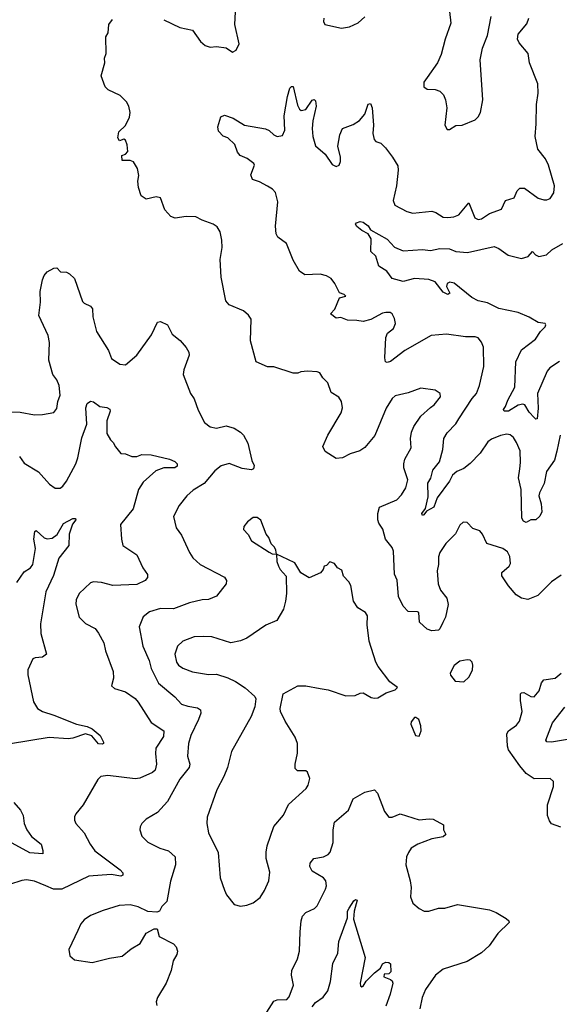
# Model space of a CAD drawing. Extents: x 2133489 to 2292442, y 756223 to 916462.
# Tile 276 of 463: x 2220722 to 2224103, y 875572 to 881736. Entities that reach past the tile are written whole.
import ezdxf

# ---------------------------------------------------------------- set-up
doc = ezdxf.new("R2010")
doc.units = 0

msp = doc.modelspace()

# ---------------------------------------------------------------- linework, layer by layer
at = {"layer": '0CON20XD'}
for points in [[(2223398, 881935), (2223424, 881715), (2223387.5, 881615), (2223362.3, 881517.7), (2223340, 881465), (2223275, 881373.3), (2223253.8, 881345), (2223253.3, 881315), (2223275, 881302), (2223325, 881299.2), (2223355, 881289.2), (2223377.5, 881265), (2223390.8, 881235), (2223399.2, 881185), (2223386.2, 881075), (2223399.3, 881049.3), (2223415, 881048.8), (2223455, 881073.8), (2223495, 881076.7), (2223575, 881110), (2223595, 881127.5), (2223610, 881155), (2223623.8, 881235), (2223607.1, 881485), (2223621.7, 881558.3), (2223652.3, 881637.7), (2223675.8, 881755)], [(2221626, 881736), (2221725, 881686.2), (2221805, 881671.2), (2221855, 881600), (2221885, 881573.8), (2221915, 881563.8), (2221955, 881567.5), (2222015, 881560), (2222055, 881532.5), (2222077.5, 881545), (2222096.7, 881585), (2222070.6, 881705), (2222073.1, 881785)], [(2223295, 879309.2), (2223318.8, 879325), (2223358, 879375), (2223356.1, 879396.1), (2223325, 879417.5), (2223235, 879428.8), (2223155, 879400), (2223075, 879380.6), (2223055.6, 879365), (2223017.9, 879305), (2222946.3, 879133.6), (2222885, 879058.1), (2222852.9, 879037.1), (2222792.7, 879017.3), (2222745, 878992.2), (2222705, 878988.9), (2222635, 879032.9), (2222620.5, 879065), (2222653.1, 879135), (2222736.5, 879275), (2222745.5, 879305.5), (2222738.6, 879345), (2222722.1, 879372.1), (2222673.1, 879403.1), (2222653.2, 879463.2), (2222621.2, 879495), (2222603.3, 879525), (2222585, 879532), (2222525, 879536), (2222482.5, 879532.5), (2222465, 879524.2), (2222435, 879522.5), (2222315, 879562.5), (2222275, 879562), (2222203.2, 879593.2), (2222167.5, 879725), (2222171.7, 879861.7), (2222156.4, 879886.4), (2222125, 879912.5), (2222035, 879951.2), (2222014.2, 879975), (2221984.2, 880125), (2221978.6, 880235), (2221989.7, 880310.3), (2221989.2, 880355), (2221977.3, 880407.3), (2221958.8, 880438.8), (2221935, 880456.2), (2221865, 880480), (2221825, 880501.2), (2221765.8, 880504.2), (2221695.7, 880494.3), (2221668.8, 880505), (2221632, 880545), (2221605, 880620), (2221576.1, 880626.1), (2221515, 880612), (2221483.2, 880633.2), (2221466, 880685), (2221462.5, 880725), (2221468.8, 880761.2), (2221459.4, 880805), (2221435, 880845.6), (2221415, 880855.5), (2221363.3, 880855), (2221362.5, 880885), (2221385, 880894.2), (2221399.1, 880910.9), (2221395, 880952.5), (2221385, 880982.5), (2221375, 880987.5), (2221348.3, 880978.3), (2221337, 880997), (2221343.3, 881035), (2221385.8, 881074.2), (2221410.8, 881125), (2221414.4, 881155), (2221405.5, 881195.5), (2221391.1, 881221.1), (2221350.9, 881260.9), (2221275.9, 881295.9), (2221256.7, 881315), (2221233.3, 881385), (2221255.8, 881465), (2221254.2, 881495), (2221264, 881525), (2221261.7, 881628.3), (2221277, 881653), (2221281.2, 881705), (2221302.7, 881737.3)], [(2224107.3, 879135), (2224088.2, 879035), (2224072.4, 878977.6), (2224023, 878907), (2224007.6, 878832.4), (2223978, 878775), (2223974.6, 878755), (2223989.4, 878705), (2223993.8, 878655), (2223981.9, 878628.1), (2223955, 878604.2), (2223925, 878606), (2223895, 878588.5), (2223877.7, 878597.7), (2223868.9, 878615), (2223864.6, 878794.6), (2223847.9, 878867.9), (2223855, 878923.8), (2223860, 878965), (2223856.7, 879036.7), (2223835, 879090), (2223815, 879121.4), (2223795, 879137.8), (2223775, 879141.5), (2223735, 879133.6), (2223678.9, 879111.1), (2223656, 879094), (2223608, 879022), (2223545, 878958.2), (2223505, 878927.3), (2223461.7, 878908.3), (2223434.4, 878885), (2223415, 878847.1), (2223337.4, 878742.6), (2223316.2, 878685), (2223270.9, 878659.1), (2223255, 878636.2), (2223245, 878632), (2223241.4, 878645), (2223264.5, 878675.5), (2223280.5, 878749.5), (2223278.9, 878835), (2223298.8, 878865), (2223311.5, 878915), (2223351.5, 878968.5), (2223372.1, 879045), (2223380.4, 879115), (2223401.3, 879148.7), (2223455, 879206.9), (2223472.8, 879237.3), (2223555.9, 879364.1), (2223583.5, 879395), (2223603.5, 879445), (2223630.6, 879565), (2223627.5, 879685), (2223615, 879716.7), (2223595, 879743.8), (2223575, 879750.8), (2223515, 879750.6), (2223396.9, 879766.9), (2223300.5, 879759.5), (2223135, 879664.5), (2223045, 879596.9), (2223025, 879590), (2223013.8, 879593.8), (2223008.8, 879618.8), (2223015, 879747.5), (2223026.3, 879773.7), (2223065, 879803.8), (2223076.5, 879835), (2223071.1, 879865), (2223055.7, 879895), (2223042.6, 879902.6), (2223015, 879902.9), (2222995, 879898.2), (2222921.8, 879858.2), (2222875, 879846.9), (2222833.8, 879853.8), (2222775.7, 879855.7), (2222735, 879871.2), (2222705, 879866.7), (2222670, 879895), (2222697, 879923), (2222725, 879994.3), (2222765.4, 880005), (2222755.6, 880015), (2222726, 880026), (2222696.9, 880085), (2222673.1, 880115), (2222645, 880132.1), (2222605, 880142.9), (2222508.1, 880138.1), (2222475, 880161.2), (2222435, 880231.2), (2222393.3, 880335), (2222338.6, 880375), (2222329.2, 880395), (2222323.9, 880443.9), (2222339.2, 880595), (2222324.2, 880654.2), (2222306.7, 880675), (2222275, 880693.8), (2222225, 880720.8), (2222181.2, 880735), (2222170, 880765), (2222193.3, 880825), (2222188.8, 880835), (2222146.2, 880866.2), (2222103.8, 880885), (2222087, 880907), (2222070.8, 880955), (2222026.3, 880996.3), (2221996, 881006), (2221968.5, 881038.5), (2221963.3, 881065), (2221982.6, 881127.4), (2222005, 881137.7), (2222060.3, 881120.2), (2222130, 881075), (2222262.4, 881052.4), (2222285, 881042.5), (2222315, 881014.2), (2222335, 881004), (2222368.3, 881011.7), (2222384, 881045), (2222378.5, 881135), (2222399.1, 881255), (2222415, 881307.5), (2222425, 881317.5), (2222435, 881317.5), (2222461.7, 881201.7), (2222474.2, 881175), (2222485, 881167.5), (2222515.5, 881174.5), (2222555, 881231.2), (2222566.4, 881236.4), (2222575, 881227.5), (2222579.6, 881195), (2222558.2, 881101.8), (2222555.3, 881055), (2222558.4, 881005), (2222575.4, 880945.4), (2222635, 880893.8), (2222680.5, 880830.5), (2222705, 880816.7), (2222723.9, 880826.1), (2222732.3, 880847.7), (2222732.5, 880875), (2222714.3, 880945), (2222728.6, 881015), (2222745, 881053.8), (2222810.3, 881079.7), (2222852, 881105), (2222884.5, 881145.5), (2222905, 881206.7), (2222920.7, 881210.7), (2222931.4, 881185), (2222937.7, 881075), (2222933.8, 881023.8), (2222942, 880985), (2222953.9, 880973.9), (2222985, 880963.3), (2223013.9, 880933.9), (2223058.8, 880875), (2223090.3, 880820.3), (2223092.9, 880795), (2223082.7, 880695), (2223061.9, 880605), (2223072.5, 880575), (2223148.6, 880535), (2223184.8, 880524.8), (2223305, 880536.7), (2223328.9, 880528.9), (2223375, 880500.5), (2223405, 880498.2), (2223442.6, 880502.6), (2223472.5, 880515), (2223535, 880590), (2223574.6, 880494.6), (2223595, 880484.4), (2223615, 880488.5), (2223665, 880522.7), (2223740.5, 880549.5), (2223766.1, 880603.9), (2223819.5, 880620.5), (2223838, 880665), (2223855, 880682), (2223885, 880681.2), (2223969.5, 880619.5), (2224005, 880608), (2224025, 880608), (2224045, 880616.2), (2224067.9, 880652.1), (2224072.2, 880695), (2224034.3, 880825), (2224015.7, 880865), (2223968.1, 880925), (2223950.8, 881005), (2223958.9, 881085), (2223959.6, 881205), (2223969.5, 881275), (2223967.8, 881335), (2223915.8, 881465), (2223907.1, 881525), (2223852.1, 881592.1), (2223841.1, 881615), (2223845.7, 881645), (2223899.2, 881710.8)], [(2222628, 881745), (2222626.2, 881725), (2222633.3, 881705), (2222737.7, 881682.3), (2222788.3, 881691.7), (2222843.4, 881716.6), (2222885, 881754.2)], [(2223899.2, 881710.8), (2223911.2, 881745)], [(2222835, 880442), (2222826.2, 880455), (2222832.5, 880465), (2222855, 880472), (2222875, 880467.5), (2222905.8, 880445), (2222920, 880420), (2223025, 880361.1), (2223071.1, 880311.1), (2223125, 880288.1), (2223245, 880297.1), (2223295, 880291.9), (2223355, 880304), (2223415, 880301.9), (2223455, 880285.6), (2223527.6, 880277.6), (2223695, 880315.5), (2223725, 880304.5), (2223781.5, 880261.5), (2223865, 880241.3), (2223907.4, 880252.6), (2223935, 880285.8), (2223953.6, 880263.6), (2223975, 880254.3), (2224023.3, 880265), (2224056.2, 880295), (2224125, 880334)], [(2224104.3, 879595.7), (2224043.6, 879556.4), (2224026.4, 879535), (2223966.2, 879395), (2223970, 879305), (2223965, 879236.7), (2223955, 879236), (2223945, 879245.7), (2223915, 879278.6), (2223886.2, 879325), (2223875, 879330), (2223845, 879323.3), (2223785, 879284.6), (2223756.7, 879285), (2223752.5, 879295), (2223766.5, 879315), (2223779.6, 879355), (2223824.4, 879435), (2223830, 879595), (2223865, 879670), (2223954.2, 879735.7), (2223985.5, 879784.5), (2224015, 879812.5), (2224018.8, 879825), (2224013.6, 879833.6), (2223970.5, 879840.5), (2223915, 879874.4), (2223845, 879903.6), (2223725, 879928.6), (2223653, 879963), (2223595, 879976.2), (2223555, 879996.7), (2223445, 880086.5), (2223416.3, 880093.7), (2223400.6, 880085), (2223396.9, 880065), (2223416.2, 880025), (2223405, 880016.7), (2223375, 880031.2), (2223325, 880094.2), (2223285, 880109.5), (2223195, 880115.5), (2223125, 880097.9), (2223055.4, 880115.4), (2223021.9, 880161.9), (2222972.7, 880192.7), (2222953.8, 880255), (2222922.5, 880285), (2222923.2, 880363.2), (2222906.2, 880396.2), (2222865, 880416.9), (2222835, 880442)], [(2220635, 879280.6), (2220725, 879279.2), (2220815, 879262), (2220865, 879263.8), (2220935, 879276.7), (2220955, 879302.5), (2220961.4, 879345), (2220975.6, 879385), (2220969.4, 879445), (2220955, 879481.2), (2220928.8, 879515), (2220904, 879605), (2220908.1, 879715), (2220899.8, 879759.8), (2220841.4, 879885), (2220851.7, 879968.3), (2220849.4, 880035), (2220865, 880107.5), (2220876.2, 880135), (2220895, 880156.7), (2220935, 880180), (2220955, 880182.5), (2220978.3, 880158.3), (2221015, 880155.8), (2221035, 880145.7), (2221065.8, 880115.8), (2221115, 879971.9), (2221125, 879961.1), (2221165, 879942.5), (2221177.1, 879925), (2221179.2, 879875), (2221204, 879785), (2221278.8, 879665), (2221298, 879615), (2221348.7, 879578.7), (2221385.5, 879574.5), (2221455.6, 879635), (2221547.8, 879762.2), (2221585, 879842.5), (2221605, 879846.7), (2221647.5, 879825), (2221677.7, 879767.7), (2221727, 879727), (2221765, 879683.3), (2221781.2, 879655), (2221783.8, 879635), (2221751.4, 879545), (2221747.1, 879515), (2221792, 879395), (2221815, 879362.5), (2221839.3, 879290.7), (2221879.2, 879215), (2221915, 879187.5), (2221955, 879178.1), (2222015, 879194.4), (2222065, 879178.2), (2222105, 879154.4), (2222124.6, 879134.6), (2222151.5, 879085), (2222176.9, 878976.9), (2222190, 878945), (2222186.7, 878925), (2222175, 878918), (2222115, 878927.3), (2222035, 878958.1), (2221985, 878942.9), (2221945, 878912.5), (2221877.8, 878832.2), (2221808.6, 878791.4), (2221770, 878755), (2221722, 878695), (2221686, 878625), (2221702.9, 878555), (2221735, 878508.8), (2221785, 878400), (2221807, 878367), (2221853.3, 878325), (2222005, 878245.8), (2222018, 878225), (2222016, 878205)], [(2220720.9, 879000.9), (2220749.8, 878959.8), (2220840.8, 878905), (2220908.3, 878828.3), (2220945, 878804), (2220975, 878804.2), (2220993.2, 878816.8), (2221015, 878848), (2221074.2, 878955.8), (2221087.2, 878992.8), (2221111.9, 879118.1), (2221143.5, 879205), (2221136, 879306), (2221145, 879333.3), (2221165, 879348.8), (2221185, 879343.3), (2221224.5, 879314.5), (2221268.7, 879308.7), (2221287.1, 879297.1), (2221288.5, 879285), (2221267.3, 879225), (2221268.6, 879145), (2221290, 879105), (2221308.3, 879088.3), (2221321.7, 879061.7), (2221355, 879020), (2221385, 879017.5), (2221425, 879001.2), (2221455, 879002), (2221486.4, 879013.6), (2221545, 879011.9), (2221661.2, 878985), (2221695, 878970.8), (2221708.8, 878955), (2221708.3, 878941.7), (2221695, 878931.1), (2221625, 878930.8), (2221575, 878911.8), (2221495, 878840), (2221465.4, 878795), (2221432.1, 878675), (2221354.5, 878575), (2221360, 878485), (2221368.8, 878445), (2221455.8, 878385.8), (2221493.8, 878305), (2221522.9, 878262.9), (2221522.9, 878245), (2221508.6, 878225), (2221455, 878200), (2221305, 878193.6), (2221235, 878212.2), (2221185, 878216.9), (2221165, 878211.4), (2221094.3, 878145), (2221075.8, 878105), (2221073, 878077), (2221094.2, 877995), (2221135, 877957.1), (2221195, 877924), (2221216.4, 877896.4), (2221248.6, 877835), (2221259.4, 877785), (2221308, 877655), (2221308.8, 877615), (2221296.7, 877565), (2221315, 877550), (2221385, 877527.8), (2221445, 877486.5), (2221465, 877464.2), (2221545.4, 877335.4), (2221624.4, 877285), (2221622.2, 877247.8), (2221574.2, 877175), (2221572.7, 877142.7), (2221580, 877075), (2221571.1, 877038.9), (2221555, 877023.1), (2221475, 876987.3), (2221445, 876982.9), (2221275, 877004.4), (2221230.8, 876999.2), (2221211.2, 876978.8), (2221119.7, 876820.3), (2221074.4, 876765.6), (2221065.8, 876745), (2221064.3, 876725), (2221072.9, 876705), (2221125, 876645.8), (2221162.5, 876575), (2221193.5, 876533.5), (2221351.4, 876415), (2221368, 876395), (2221368.8, 876381.2), (2221355, 876374.4), (2221295, 876384.7), (2221155, 876374.6), (2220985, 876293.5), (2220933.6, 876293.6), (2220885, 876314.3), (2220815, 876344.2), (2220765, 876352), (2220735, 876348), (2220657.7, 876322.3)], [(2224115, 878257.8), (2224053, 878217), (2223968.7, 878131.3), (2223905, 878105.6), (2223865, 878114.4), (2223832.5, 878135), (2223785, 878191.2), (2223742.5, 878255), (2223743.8, 878275), (2223789.2, 878315), (2223797.9, 878332.1), (2223792.3, 878375), (2223777.3, 878405), (2223749.2, 878425), (2223647.8, 878457.8), (2223621.4, 878515), (2223605, 878535.8), (2223561.9, 878551.9), (2223525, 878588), (2223499.7, 878590.3), (2223479.3, 878570.7), (2223451.7, 878518.3), (2223392.2, 878457.8), (2223355, 878400), (2223345.7, 878374.3), (2223345.6, 878325), (2223337.5, 878285), (2223342.9, 878205), (2223359.2, 878165), (2223398, 878115), (2223407.5, 878075), (2223390, 877995), (2223373.3, 877963.3), (2223355, 877922.5), (2223345, 877913.8), (2223305, 877910), (2223275, 877920), (2223226.7, 877965), (2223222.5, 878025), (2223215, 878030), (2223155, 878031.2), (2223124.5, 878064.5), (2223095.8, 878125), (2223086.7, 878226.7), (2223070, 878265), (2223065, 878408.8), (2223055, 878431.4), (2223014.6, 878485), (2222997.3, 878547.3), (2222971.8, 878585), (2222966.1, 878605), (2222966.2, 878645), (2222976.6, 878683.4), (2223085, 878730.6), (2223115, 878761.9), (2223140.5, 878805), (2223154.5, 878855), (2223129.8, 878929.8), (2223127.8, 878955), (2223135.6, 878985), (2223175.6, 879055), (2223169.6, 879115), (2223176.4, 879153.6), (2223190.7, 879189.3), (2223235.5, 879254.5), (2223295, 879309.2)], [(2220705, 878213.1), (2220750.9, 878279.1), (2220790.6, 878305), (2220805.3, 878324.7), (2220820, 878425), (2220810.6, 878485), (2220817.5, 878532.5), (2220825, 878537.5), (2220875, 878492.5), (2220895, 878485.5), (2220925, 878489.5), (2220957, 878513), (2220997.2, 878582.8), (2221055, 878613.8), (2221072.5, 878612.5), (2221073.3, 878605), (2221052.2, 878577.8), (2221031.8, 878515), (2221030, 878445), (2220966.9, 878365), (2220933.4, 878256.6), (2220885, 878153.8), (2220851.8, 877955), (2220853.6, 877893.6), (2220890, 877765), (2220864.3, 877745.7), (2220817.9, 877742.1), (2220805, 877735.8), (2220773.9, 877666.1), (2220773.8, 877635), (2220808.2, 877465), (2220834.3, 877425), (2220864, 877405), (2220935, 877383.3), (2221078.8, 877325), (2221145, 877311.2), (2221175, 877297.8), (2221226.2, 877255), (2221246.1, 877213.9), (2221246.2, 877205), (2221239.4, 877200.6), (2221215, 877203.3), (2221173.5, 877253.5), (2221135, 877264.7), (2221055, 877238), (2221025, 877233.9), (2220907.4, 877242.6), (2220665, 877202.1)], [(2222105, 876186.7), (2222145, 876193.3), (2222185, 876207.5), (2222228.3, 876241.7), (2222255.7, 876284.3), (2222282.5, 876345), (2222289.7, 876399.7), (2222266.9, 876485), (2222265.7, 876525), (2222272.5, 876565), (2222314.3, 876685.7), (2222375, 876756.7), (2222407, 876823), (2222516.4, 876923.6), (2222529.2, 876945), (2222540, 876985), (2222526.2, 877025), (2222515, 877033.8), (2222463.1, 877033.1), (2222447.7, 877047.7), (2222447.1, 877075), (2222462, 877145), (2222463.3, 877205), (2222448.8, 877245), (2222386, 877345), (2222356.7, 877405), (2222354, 877425), (2222372, 877515), (2222465, 877566.7), (2222515, 877566), (2222605, 877550), (2222655, 877541.2), (2222765, 877504), (2222823.6, 877506.4), (2222855, 877520.8), (2222875, 877521.9), (2222925, 877492.5), (2222945, 877488), (2222965, 877491.2), (2223018.3, 877521.7), (2223075, 877540), (2223090, 877555), (2223040.7, 877590.7), (2222967, 877687), (2222953.3, 877713.3), (2222911.9, 877845), (2222898.3, 877948.3), (2222901.1, 878005), (2222889.2, 878025), (2222841.2, 878055), (2222814.2, 878095), (2222795.8, 878195), (2222785, 878216.2), (2222751.7, 878251.7), (2222739.5, 878289.5), (2222712.5, 878305), (2222695, 878332.5), (2222665, 878342.5), (2222645, 878320), (2222630, 878315), (2222623.3, 878295), (2222605.8, 878274.2), (2222535, 878242.5), (2222483.6, 878273.6), (2222446.7, 878335), (2222403, 878357), (2222330, 878390), (2222327.5, 878415), (2222317.5, 878435), (2222297.5, 878455), (2222282.5, 878495), (2222266.4, 878516.4), (2222233, 878603), (2222208.8, 878618.8), (2222185, 878620), (2222148.3, 878591.7), (2222126.4, 878563.6), (2222123.8, 878545), (2222153.8, 878513.8), (2222173.9, 878473.9), (2222285, 878402.5), (2222303, 878393), (2222330, 878390), (2222332.5, 878345), (2222344.1, 878314.1), (2222353.3, 878295), (2222391.7, 878251.7), (2222394, 878145), (2222388, 878095), (2222373.8, 878045), (2222332.5, 877975), (2222265, 877946.7), (2222145.7, 877864.3), (2222105, 877847.1), (2222045, 877835.6), (2221925, 877872.9), (2221875.7, 877875.7), (2221815, 877871.9), (2221743.8, 877845), (2221710, 877815), (2221693.3, 877765), (2221703.6, 877715), (2221717.8, 877695), (2221743.8, 877676.2), (2221805, 877654.5), (2221905, 877637.1), (2221955, 877639.2), (2222025.6, 877615.6), (2222075, 877594), (2222133.6, 877553.6), (2222195, 877498.8), (2222201.2, 877485), (2222194.2, 877435), (2222171.4, 877375), (2222048, 877155), (2222024.3, 877055), (2222001.7, 876998.3), (2221956.2, 876915), (2221895.7, 876744.3), (2221894.4, 876705), (2221905.5, 876645.5), (2221965, 876522.5), (2221978.8, 876365), (2222006.1, 876286.1), (2222017.7, 876257.7), (2222065, 876197.5), (2222105, 876186.7)], [(2222016, 878205), (2221955, 878126.7), (2221905, 878105.8), (2221865, 878103.3), (2221785, 878085.5), (2221685, 878048.6), (2221605, 878049.5), (2221535, 878030), (2221495, 877998.8), (2221470.8, 877935), (2221492.5, 877815), (2221532.7, 877725), (2221546.7, 877675), (2221592.1, 877582.1), (2221695, 877498.1), (2221735, 877451.4), (2221775, 877437.8), (2221835, 877428.9), (2221855.8, 877415), (2221856.7, 877395), (2221842.9, 877355), (2221794.5, 877255), (2221780.5, 877205), (2221772.7, 877125), (2221788.6, 877075), (2221783.3, 877055), (2221725, 876981.4), (2221648.3, 876841.7), (2221585, 876774), (2221515, 876731.2), (2221486.7, 876705), (2221476.4, 876683.6), (2221473.9, 876663.9), (2221486.7, 876625), (2221525, 876586.7), (2221599.4, 876549.4), (2221655, 876532.9), (2221696, 876495), (2221697.1, 876445), (2221667.8, 876342.2), (2221644.4, 876215), (2221612.5, 876185), (2221598, 876155), (2221581.4, 876148.6), (2221525, 876154.3), (2221465, 876181.5), (2221415, 876194.4), (2221345, 876190.8), (2221245, 876160), (2221165, 876128), (2221125, 876101.2), (2221104.3, 876075.7), (2221086.7, 876035), (2221030, 875915), (2221036.7, 875875), (2221065, 875850), (2221175, 875833.8), (2221285, 875862), (2221365, 875873.3), (2221420.7, 875919.3), (2221476.8, 875953.2), (2221515, 876016.7), (2221565, 876045.7), (2221583.9, 876043.9), (2221596.8, 875996.8), (2221685, 875950.6), (2221702, 875932), (2221711.1, 875905), (2221706.7, 875885), (2221684.5, 875845), (2221671.5, 875785), (2221639.5, 875705), (2221585.6, 875615), (2221577.7, 875587.7), (2221581.2, 875565)], [(2223505, 877591.2), (2223535, 877620), (2223558.8, 877665), (2223561.2, 877695), (2223556.2, 877715), (2223545, 877726.2), (2223525, 877728.8), (2223479.3, 877720.7), (2223445, 877693.3), (2223420, 877645), (2223421.7, 877631.7), (2223450, 877595), (2223505, 877591.2)], [(2224112, 876682), (2224055, 876701.2), (2224040.9, 876720.9), (2224028.6, 876755), (2224028.7, 876821.3), (2224066, 876935), (2224067, 876967), (2224045, 876986.9), (2223945, 876984.5), (2223895, 877016.9), (2223854.7, 877064.7), (2223785, 877166), (2223778.3, 877188.3), (2223774.4, 877265.6), (2223785, 877283.8), (2223835, 877318.8), (2223853.8, 877345), (2223870, 877405), (2223860, 877475), (2223860, 877515), (2223865, 877522.5), (2223880, 877525), (2223925, 877500), (2223945, 877497.5), (2223975.7, 877534.3), (2223992.2, 877585), (2224005, 877602.5), (2224076.2, 877615), (2224114.3, 877645.7)], [(2224155, 877230.6), (2224053.4, 877213.4), (2224024.5, 877214.5), (2224018, 877225), (2224060, 877335), (2224137.1, 877432.9)], [(2223225, 877250), (2223236.7, 877285), (2223236.1, 877316.1), (2223222.5, 877355), (2223205, 877367.5), (2223195, 877367.5), (2223175, 877340), (2223172.5, 877325), (2223202.5, 877255), (2223225, 877250)], [(2222255, 875501.2), (2222315, 875592), (2222335, 875600.8), (2222395, 875603.3), (2222411.2, 875618.8), (2222437, 875693), (2222424.1, 875754.1), (2222428, 875785), (2222463.2, 875856.8), (2222474.2, 875905.8), (2222478.6, 876025), (2222485.6, 876095), (2222494.4, 876125), (2222515, 876147.5), (2222568.7, 876171.3), (2222585, 876188.8), (2222637.9, 876292.1), (2222644.2, 876315), (2222640.8, 876345), (2222626, 876365), (2222554.2, 876405), (2222540, 876435), (2222541.4, 876455), (2222565, 876484.3), (2222625, 876495.6), (2222655, 876510.8), (2222668, 876525), (2222685.7, 876584.3), (2222685.7, 876665), (2222695, 876713.3), (2222782.8, 876787.2), (2222811.9, 876858.1), (2222885, 876900.7), (2222945, 876914.2), (2222962.9, 876895), (2223008.3, 876778.3), (2223033.9, 876743.9), (2223055, 876743.3), (2223105, 876763.8), (2223225, 876726.9), (2223287.5, 876732.5), (2223311.7, 876731.7), (2223377.5, 876695), (2223376.7, 876665), (2223392.5, 876635), (2223375, 876620), (2223305, 876608), (2223217.5, 876575), (2223175, 876548.8), (2223157.3, 876522.7), (2223146, 876495), (2223141.2, 876445), (2223168, 876345), (2223174.3, 876304.3), (2223171.4, 876245), (2223185.8, 876205), (2223225, 876172), (2223256.1, 876156.1), (2223285, 876156.2), (2223345, 876173.8), (2223385, 876173.8), (2223465, 876196.2), (2223665, 876163.3), (2223707.7, 876147.7), (2223769.7, 876109.7), (2223786.7, 876095), (2223788.8, 876085), (2223716.7, 876015), (2223662.4, 875937.6), (2223615, 875894.2), (2223525, 875840.8), (2223375, 875792), (2223326.7, 875755), (2223264, 875665), (2223244, 875615), (2223229.2, 875545)], [(2220684.7, 876834.7), (2220726.8, 876786.8), (2220742.9, 876755), (2220750.5, 876705), (2220767.1, 876665), (2220795, 876622.7), (2220855.6, 876575), (2220867.5, 876535), (2220866.4, 876513.6), (2220785, 876519.8), (2220675, 876581.1)], [(2222555, 875556.2), (2222575, 875583.8), (2222623.2, 875616.8), (2222652.6, 875657.4), (2222669.1, 875715), (2222683.2, 875826.8), (2222715, 875892.5), (2222722, 875965), (2222775.8, 876114.2), (2222775.8, 876155), (2222786.2, 876175), (2222815, 876220), (2222825, 876228.8), (2222836, 876225), (2222817.5, 876155), (2222814, 876105), (2222885.8, 875865), (2222854.6, 875705), (2222857.5, 875687.5), (2222865, 875681.2), (2222875, 875686.2), (2222893.1, 875716.9), (2222945, 875770), (2222982, 875798), (2222996, 875825), (2223015, 875836.5), (2223035, 875834.2), (2223045.4, 875825.4), (2223046.7, 875775), (2223035, 875763.3), (2223005, 875760), (2223002.5, 875745), (2223045, 875728), (2223055, 875720), (2223059.5, 875705), (2223042.9, 875635), (2223015, 875560)]]:
    msp.add_lwpolyline(points, dxfattribs=at)

doc.saveas('drawing.dxf')
